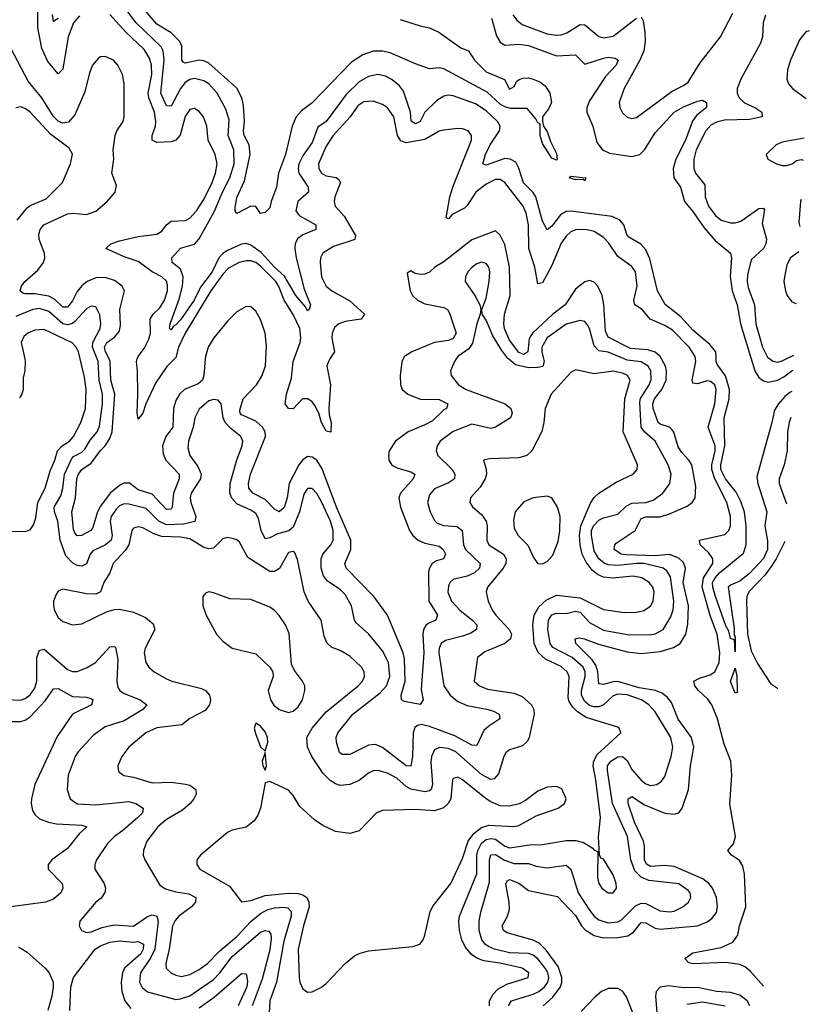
# Model space of a CAD drawing. Header units: inches. Extents: x 1694797 to 1849917, y 907313 to 1017959.
# Tile 687 of 834: x 1841866 to 1845225, y 947256 to 951443. Entities that reach past the tile are written whole.
import ezdxf

# ---------------------------------------------------------------- set-up
doc = ezdxf.new("R2010")
doc.units = ezdxf.units.IN
doc.header["$MEASUREMENT"] = 0
doc.layers.add('B8944', color=7, linetype='Continuous')
doc.layers.add('B8945', color=7, linetype='Continuous')

msp = doc.modelspace()

# ---------------------------------------------------------------- linework, layer by layer
at = {"layer": 'B8944', "color": 5}
for points, elevation in [([(1841830, 949268.2), (1841890, 949266.3), (1841910, 949274), (1841925.2, 949294.8), (1841935.3, 949324.7), (1841943.1, 949390), (1841974.9, 949450), (1841995.7, 949524.3), (1842016.1, 949570), (1842027.5, 949610), (1842047.4, 949630), (1842078, 949650), (1842094.5, 949670), (1842125.9, 949730), (1842146.4, 949790), (1842149.2, 949870), (1842142.3, 949922.3), (1842123.3, 950000)], 660), ([(1841887.2, 950000), (1841889.3, 949990), (1841887.3, 949950), (1841880.4, 949919.6), (1841881, 949870), (1841875.7, 949850), (1841865.4, 949834.6)], 660), ([(1843723, 950000), (1843715.8, 949990), (1843699.1, 949950), (1843701.3, 949930), (1843732.4, 949890), (1843765.2, 949870), (1843931.3, 949810), (1843955, 949790), (1843961.2, 949770), (1843953.6, 949750), (1843889.4, 949710.6), (1843870, 949703.8), (1843790, 949723.4), (1843710, 949691.5), (1843655, 949650), (1843641.7, 949630), (1843637.1, 949610), (1843644.8, 949590), (1843705.4, 949530), (1843717.6, 949510), (1843715.1, 949490), (1843690, 949473.3), (1843630, 949448.2), (1843610, 949422.7), (1843601, 949390), (1843611.5, 949350), (1843630, 949312.9), (1843641.6, 949301.6), (1843670, 949292.2), (1843727.4, 949287.4), (1843748, 949270), (1843754.5, 949210), (1843762.1, 949190), (1843824.9, 949130), (1843822.2, 949110), (1843800.6, 949090), (1843770, 949076.3), (1843710, 949062.7), (1843696.3, 949050), (1843690, 949033.6), (1843688, 949008), (1843703.4, 948970), (1843739.5, 948930), (1843792.9, 948890), (1843810.1, 948869.9), (1843808.7, 948850), (1843785.3, 948834.7), (1843750, 948820.9), (1843677.1, 948802.9), (1843658.8, 948790), (1843650.7, 948770), (1843649.3, 948750), (1843670.7, 948610), (1843697.9, 948570), (1843730, 948543.3), (1843770, 948526.7), (1843859.3, 948510), (1843881.9, 948501.9), (1843905.7, 948490), (1843908.9, 948470), (1843861.1, 948438.9), (1843840.5, 948419.5), (1843810, 948356.8), (1843790, 948357.4), (1843717.1, 948397.1), (1843610, 948437.7), (1843574.9, 948445.1), (1843558.6, 948441.4), (1843547, 948433), (1843539.6, 948410), (1843537.7, 948310), (1843530, 948268.6), (1843510, 948269.9), (1843410, 948348.2), (1843380, 948360), (1843350, 948358.4), (1843270, 948318.6), (1843237.8, 948317.8), (1843226.1, 948326.1), (1843214.3, 948370), (1843212.8, 948390), (1843219.5, 948410), (1843282.5, 948490), (1843399.2, 948580.8), (1843425.8, 948610), (1843440.5, 948650), (1843435.5, 948710), (1843410, 948759.1), (1843350.7, 948830), (1843297.7, 948877.7), (1843289.9, 948890), (1843277.5, 948950), (1843250, 948998.5), (1843230, 949019.5), (1843175.1, 949055.1), (1843157.9, 949077.9), (1843148.4, 949110), (1843147.9, 949150), (1843155.4, 949170), (1843189.3, 949210), (1843199.7, 949230), (1843199.9, 949270), (1843188.3, 949310), (1843150, 949392.2), (1843130, 949428.1), (1843110, 949449.8), (1843090, 949449.8), (1843075, 949425), (1843055.9, 949350), (1843030, 949285), (1843011, 949269), (1842963.1, 949256.9), (1842930, 949239), (1842910, 949235.9), (1842893.5, 949270), (1842882.1, 949322.1), (1842870, 949342.7), (1842850, 949357), (1842790, 949383.7), (1842768.1, 949408.1), (1842760.6, 949430), (1842761.3, 949470), (1842789.2, 949570.8), (1842812.1, 949630), (1842814.7, 949650), (1842807.2, 949670), (1842763.9, 949703.9), (1842739.4, 949730), (1842731.1, 949750), (1842723.5, 949810), (1842710, 949825.6), (1842690, 949827.2), (1842670, 949822.3), (1842630, 949787.3), (1842610.9, 949750), (1842603.8, 949710), (1842584.8, 949650), (1842581.9, 949621.9), (1842589.5, 949590), (1842623.3, 949543.3), (1842637.7, 949510), (1842634.7, 949490), (1842596.1, 949430), (1842591.5, 949410), (1842593.6, 949390), (1842615, 949330), (1842610.7, 949309.3), (1842562.3, 949297.7), (1842490, 949295.4), (1842457.8, 949310), (1842404.3, 949364.3), (1842330, 949383.3), (1842310, 949384.4), (1842290, 949375.3), (1842277.2, 949362.8), (1842255.8, 949330), (1842250.9, 949310), (1842259.5, 949250), (1842254.6, 949230), (1842230.8, 949210), (1842176.5, 949183.5), (1842165.8, 949170), (1842150, 949128.5), (1842130, 949118.9), (1842110, 949122.2), (1842090, 949132.6), (1842062.5, 949162.5), (1842038.3, 949230), (1842028.6, 949310), (1842013.5, 949350), (1842012.2, 949370), (1842041.5, 949418.5), (1842049.9, 949450), (1842056.6, 949510), (1842085.9, 949574.1), (1842095.2, 949584.8), (1842130, 949603.5), (1842143.4, 949616.6), (1842165.6, 949654.4), (1842194.9, 949690), (1842205, 949715), (1842218.8, 949810), (1842218.3, 949850), (1842204.8, 949910), (1842199.4, 949990), (1842195.4, 950000)], 640), ([(1842655.2, 950000), (1842649.7, 949930), (1842644, 949910), (1842625.1, 949894.9), (1842566.6, 949870), (1842545.2, 949850), (1842530, 949823.9), (1842520.1, 949790), (1842517.9, 949710), (1842487.8, 949670), (1842473.4, 949630), (1842476.8, 949596.8), (1842487.9, 949570), (1842544.3, 949510), (1842544.8, 949490), (1842520.1, 949430), (1842514.7, 949370), (1842510, 949360.8), (1842490, 949359.3), (1842430, 949424.6), (1842370, 949442.9), (1842332.5, 949472.5), (1842310, 949471.4), (1842290, 949461.6), (1842251.2, 949430), (1842210, 949374.2), (1842196.4, 949350), (1842176.7, 949283.3), (1842169.3, 949270.7), (1842129.1, 949249.1), (1842110, 949247.4), (1842101.1, 949261.1), (1842095.5, 949275.5), (1842088.1, 949350), (1842103.1, 949410), (1842109.6, 949490), (1842115.7, 949510), (1842130.2, 949529.8), (1842170, 949557.4), (1842209.6, 949610.4), (1842230, 949630.5), (1842250, 949661.6), (1842258.8, 949690), (1842271.2, 949850), (1842253.8, 949910), (1842251.4, 949990), (1842246.2, 950000)], 620), ([(1842524, 950000), (1842492.1, 949967.9), (1842443.3, 949896.7), (1842402.5, 949810), (1842390, 949769.7), (1842370, 949743.6), (1842365.1, 949770), (1842368.9, 949850), (1842367.5, 949950), (1842362.4, 949990), (1842366.2, 950000)], 580), ([(1843497.9, 950000), (1843492.1, 949987.9), (1843485.2, 949930), (1843485.4, 949890), (1843493.4, 949870), (1843517.8, 949850), (1843569, 949829), (1843650, 949827.8), (1843687.8, 949810), (1843682.3, 949790), (1843670, 949783.7), (1843622.3, 949737.7), (1843590, 949719.4), (1843519.2, 949690), (1843465.4, 949650), (1843438.4, 949610), (1843435.6, 949590), (1843436.9, 949570), (1843448.7, 949548.7), (1843475.1, 949535.2), (1843530, 949520.5), (1843546.9, 949510), (1843540.1, 949490), (1843485.7, 949430), (1843479.4, 949410), (1843485.9, 949370), (1843524.8, 949270), (1843538.4, 949250), (1843561.3, 949230), (1843590, 949216.6), (1843650, 949203.7), (1843667.7, 949190), (1843677, 949170), (1843669.4, 949150.6), (1843639, 949141), (1843621.2, 949130), (1843609.1, 949110.9), (1843605.7, 949094.3), (1843606.4, 948970), (1843643.5, 948910), (1843636.9, 948890), (1843604.2, 948875.8), (1843593.1, 948866.9), (1843583.6, 948850), (1843580.3, 948830), (1843585.9, 948750), (1843573.9, 948593.9), (1843582, 948550), (1843570, 948531.1), (1843503.3, 948543.3), (1843490.7, 948550.7), (1843488.6, 948570), (1843505.9, 948630), (1843503.2, 948723.2), (1843497, 948750), (1843430.7, 948910.7), (1843372.6, 948990), (1843254.2, 949110), (1843249.2, 949130), (1843274.1, 949190), (1843274.4, 949230), (1843213.4, 949370), (1843153.3, 949533.3), (1843130, 949569.3), (1843110, 949583), (1843090, 949585.6), (1843070, 949571.7), (1843052.9, 949550), (1843013, 949470), (1843003.3, 949410), (1842991.2, 949368.8), (1842970, 949350.6), (1842950, 949361.5), (1842910, 949403), (1842857.2, 949430), (1842841.2, 949450), (1842839, 949470), (1842847.7, 949510), (1842911.7, 949670), (1842909.9, 949690), (1842898.4, 949710), (1842870, 949735.2), (1842810, 949763.2), (1842803.8, 949770), (1842802.3, 949782.3), (1842816.3, 949830), (1842873.1, 949890), (1842897.7, 949930), (1842911.2, 949971.2), (1842912.8, 950000)], 620), ([(1843185.6, 950000), (1843179, 949990), (1843172.7, 949970), (1843188.1, 949890), (1843180.9, 949790), (1843182.3, 949762.3), (1843190.9, 949730), (1843190, 949689.5), (1843170, 949692.4), (1843150, 949729.8), (1843138.7, 949770), (1843122.1, 949802.1), (1843110, 949817.7), (1843091.2, 949831.2), (1843069.6, 949830.4), (1843030, 949788.7), (1843010, 949788.9), (1842995.9, 949810), (1843000.4, 949850), (1843022.2, 949917.8), (1843029.5, 949990), (1843033.3, 950000)], 580), ([(1843944.9, 947250), (1843958.8, 947270), (1844050, 947298.7), (1844073.9, 947310), (1844098.5, 947330), (1844112.5, 947350), (1844116.4, 947370), (1844113, 947390), (1844101.7, 947410), (1844070, 947449.9), (1844050, 947465.5), (1844030, 947471.6), (1843950, 947474.9), (1843885.6, 947490), (1843861, 947501), (1843846.9, 947510), (1843832.5, 947530), (1843820.1, 947570), (1843820.1, 947610), (1843827.7, 947647.7), (1843865.2, 947774.8), (1843864.5, 947870), (1843870, 947891.3), (1843890, 947892.9), (1843928.5, 947868.5), (1843970, 947854.2), (1844030, 947854.6), (1844063.3, 947843.3), (1844110, 947836.3), (1844190, 947847.3), (1844210.4, 947830.4), (1844242.1, 947730), (1844290, 947656.1), (1844310, 947630.6), (1844330, 947615.7), (1844370, 947601.8), (1844410, 947606.9), (1844425.4, 947614.6), (1844485.7, 947674.3), (1844510, 947685.5), (1844530, 947685), (1844590, 947653.1), (1844630, 947648.7), (1844650, 947652.4), (1844686.6, 947670), (1844711.3, 947690), (1844720.9, 947710), (1844717.9, 947730), (1844710, 947740.3), (1844670, 947768.6), (1844542.2, 947782.2), (1844510, 947795.9), (1844482.9, 947822.9), (1844466.4, 947870), (1844451.8, 947970), (1844387.4, 948110), (1844367, 948250), (1844366.6, 948270), (1844381.1, 948290), (1844410, 948308.8), (1844430, 948310.1), (1844450, 948292.1), (1844470, 948254.4), (1844510, 948208.3), (1844530, 948192.8), (1844550, 948186.1), (1844575.8, 948190), (1844595.9, 948204.1), (1844610, 948224.9), (1844637.2, 948310), (1844645.1, 948350), (1844635.8, 948390), (1844570, 948499.8), (1844542.4, 948530), (1844511, 948551), (1844450, 948571.2), (1844410, 948574), (1844390, 948567.7), (1844350, 948530), (1844330, 948521), (1844310, 948520.8), (1844290, 948527.2), (1844270, 948543), (1844255.3, 948570), (1844255.9, 948590), (1844271.5, 948650), (1844271.9, 948670), (1844263.7, 948690), (1844216.7, 948730), (1844133.5, 948773.5), (1844122.8, 948790), (1844112.5, 948850), (1844115.1, 948890), (1844130, 948912.1), (1844150, 948919.6), (1844190, 948917.3), (1844230, 948927.1), (1844250, 948922.9), (1844290, 948879.1), (1844350, 948846.3), (1844450.9, 948829.1), (1844546.9, 948826.9), (1844570, 948831.2), (1844603.2, 948850), (1844636.5, 948903.5), (1844646, 948934), (1844648.9, 948970), (1844633.9, 949073.9), (1844619.6, 949099.6), (1844603.5, 949110), (1844523, 949130), (1844490, 949130.7), (1844410, 949121.4), (1844370, 949124.5), (1844351.9, 949131.9), (1844330, 949150.8), (1844310, 949184.1), (1844299.1, 949250), (1844299, 949270), (1844306.4, 949290), (1844330, 949314.5), (1844350, 949325.2), (1844410, 949340.2), (1844446.5, 949373.5), (1844470, 949386.7), (1844530.2, 949389.8), (1844561, 949399), (1844601.6, 949430), (1844631.2, 949470), (1844637.5, 949510), (1844624.8, 949550), (1844569.4, 949650), (1844524.4, 949690), (1844509.9, 949710), (1844503.4, 949816.6), (1844507.5, 949832.5), (1844544.2, 949890), (1844552.7, 949912.7), (1844550.7, 949950), (1844539.5, 949970), (1844510, 949988.5), (1844450, 949994.8), (1844437.7, 950000)], 640), ([(1844093.2, 947250), (1844134.5, 947285.6), (1844166.5, 947330), (1844172.5, 947350), (1844172.3, 947370), (1844156.4, 947416.4), (1844105.9, 947485.9), (1844075.8, 947515.8), (1844050, 947528.8), (1843940, 947560), (1843924, 947570), (1843920.9, 947580.9), (1843918.7, 947590), (1843940.9, 947630), (1843950, 947658.8), (1843948.8, 947690), (1843933.6, 947766.4), (1843939.8, 947780.2), (1843950, 947786.6), (1843990, 947770.6), (1844030, 947739.8), (1844154, 947714), (1844230, 947634.2), (1844255.3, 947590), (1844272.2, 947572.2), (1844310, 947548.9), (1844350, 947539), (1844410, 947539.7), (1844453.3, 947546.7), (1844477.8, 947562.2), (1844510, 947603.6), (1844530, 947602.7), (1844570, 947579.9), (1844590, 947575.4), (1844750, 947590.1), (1844790, 947606.6), (1844810, 947620.1), (1844830, 947646.5), (1844835.1, 947670), (1844830.8, 947710), (1844813.6, 947750), (1844798.1, 947770), (1844772.5, 947790), (1844650, 947841.5), (1844610, 947845.7), (1844550, 947842.1), (1844532, 947852), (1844524.1, 947870), (1844524.4, 947930), (1844519.2, 947950), (1844481.1, 948030), (1844454.5, 948110), (1844455.1, 948130), (1844470, 948139), (1844524.5, 948104.5), (1844610, 948068.1), (1844650, 948063.9), (1844670, 948070.2), (1844683.7, 948090), (1844711, 948170), (1844719.9, 948270), (1844733.3, 948350), (1844723.8, 948390), (1844667.7, 948467.7), (1844639, 948539), (1844621.1, 948561.1), (1844598.4, 948578.4), (1844570.6, 948590.6), (1844501.1, 948601.1), (1844410, 948628.2), (1844390, 948627.8), (1844350, 948615.5), (1844330, 948619.2), (1844325.6, 948670), (1844317.3, 948697.3), (1844300.8, 948720.8), (1844231.7, 948790), (1844228.4, 948810), (1844246.2, 948813.8), (1844267.7, 948810), (1844327.7, 948787.7), (1844450, 948754.3), (1844510, 948748.2), (1844590, 948756.7), (1844646.9, 948773.1), (1844675, 948790), (1844699.2, 948830), (1844708, 948872), (1844710.9, 948950), (1844689, 949050), (1844698.2, 949110), (1844690, 949134.3), (1844670, 949152.5), (1844630, 949167.9), (1844570, 949163.6), (1844446.5, 949166.5), (1844424.4, 949170), (1844395, 949190), (1844398, 949210), (1844403.9, 949216.1), (1844484.1, 949270), (1844510, 949321.5), (1844530, 949328.9), (1844590, 949328.5), (1844630, 949341.7), (1844705.4, 949374.6), (1844728.6, 949391.4), (1844738.8, 949410), (1844742.5, 949457.5), (1844724.6, 949550), (1844713.2, 949570), (1844682.3, 949602.3), (1844666.6, 949626.6), (1844648.3, 949688.4), (1844640.4, 949700.4), (1844629.9, 949709.9), (1844590, 949722.6), (1844582, 949730), (1844561.3, 949790), (1844559.6, 949810), (1844566.8, 949830), (1844597.2, 949870), (1844616.2, 949910), (1844618.1, 949950), (1844612.8, 949970), (1844596.2, 950000)], 620), ([(1844094, 950000), (1844096.5, 949990), (1844091.6, 949968.4), (1844070, 949963.4), (1844030, 949963), (1843975.2, 949975.2), (1843945.9, 950000)], 640), ([(1845029.9, 947333.4), (1844974.8, 947394.8), (1844953.3, 947413.3), (1844930, 947424.8), (1844870, 947434.1), (1844730, 947427.7), (1844712.4, 947432.4), (1844695.8, 947450), (1844730, 947474.3), (1844850, 947497.3), (1844900.1, 947519.9), (1844921.4, 947550), (1844927.6, 947590), (1844955.4, 947670), (1844949.2, 947809.2), (1844942.9, 947842.9), (1844927.5, 947867.5), (1844893.5, 947890), (1844879.1, 947910), (1844902.2, 947937.8), (1844911.7, 947970), (1844887.3, 948107.3), (1844895.3, 948230), (1844890.6, 948290), (1844862.7, 948362.7), (1844835.1, 948470), (1844810, 948529.9), (1844793.2, 948553.2), (1844753.1, 948590), (1844738.4, 948610), (1844733.3, 948630), (1844757.2, 948642.8), (1844803.7, 948656.3), (1844822.6, 948670), (1844840.9, 948710), (1844844.5, 948750), (1844832.4, 948830), (1844804.6, 948904.6), (1844769.2, 949030), (1844774.5, 949070), (1844814.4, 949130), (1844814.9, 949150), (1844796.7, 949176.7), (1844760.2, 949210), (1844757.6, 949230), (1844865.8, 949254.2), (1844882.8, 949270), (1844889.9, 949290.1), (1844889.6, 949330), (1844874.5, 949390), (1844823.7, 949490), (1844810, 949530), (1844810.6, 949550), (1844825.1, 949610), (1844824.5, 949630), (1844794.8, 949710), (1844823.8, 949810), (1844829.5, 949870), (1844822.9, 949890), (1844804.7, 949904.7), (1844790, 949906.9), (1844750, 949894.7), (1844730, 949896.9), (1844726.8, 949910), (1844742.1, 949990), (1844740.5, 950000)], 580), ([(1845151.3, 949861.4), (1845142.5, 949857.5), (1845120.2, 949839.8), (1845093.8, 949810), (1845077.2, 949782.8), (1845066.3, 949730), (1845001.6, 949498.4), (1845005.7, 949470), (1845044.1, 949350), (1845036.2, 949290), (1845046.7, 949226.7), (1845047.1, 949190), (1845030, 949151), (1844970, 949087.2), (1844930, 949055.9), (1844890, 949038.8), (1844879.6, 949030), (1844905.9, 948854.1), (1844905.2, 948825.2), (1844910, 948818), (1844910, 948754), (1844906.3, 948806.3), (1844890, 948811.6), (1844882.8, 948842.8), (1844870, 948864.8), (1844826.1, 948990), (1844814.4, 949030), (1844813.2, 949050), (1844824, 949070), (1844843.4, 949090), (1844945.2, 949174.8), (1844957.1, 949210), (1844956.8, 949290), (1844949.1, 949349.1), (1844933.8, 949393.8), (1844914, 949434), (1844869.1, 949490), (1844849.3, 949530), (1844848.2, 949550), (1844866, 949630), (1844863.3, 949750), (1844883.9, 949830), (1844885.5, 949870), (1844868.7, 949928.7), (1844834.6, 949974.6), (1844829.3, 949990), (1844828.7, 950000)], 560), ([(1844977.6, 950000), (1844992.6, 949950), (1845010, 949921.6), (1845030, 949906.8), (1845050, 949901.6), (1845090, 949910.4), (1845116.4, 949923.6), (1845150, 949950.1), (1845155.7, 949952.9)], 560), ([(1845056.9, 950000), (1845070, 949990.1), (1845090, 949986.5), (1845110, 949991.5), (1845126.5, 950000)], 580), ([(1843865, 947250), (1843864.6, 947270), (1843880.4, 947299.6), (1843899.9, 947320.1), (1843939, 947341), (1844029.7, 947370), (1844031.2, 947390), (1844002.9, 947410), (1843910, 947431.5), (1843840.2, 947440.2), (1843810, 947451.8), (1843788.2, 947468.2), (1843760.8, 947500.8), (1843746.6, 947530), (1843736.7, 947570), (1843733.5, 947610), (1843737.5, 947630), (1843810.2, 947810), (1843810.7, 947890), (1843815.2, 947910), (1843830, 947940.9), (1843850, 947956.9), (1843870, 947961.5), (1843890, 947958.1), (1843930, 947928.3), (1843950, 947921.2), (1844034.2, 947934.2), (1844090, 947936.1), (1844190, 947952.1), (1844232.1, 947952.1), (1844264.3, 947944.3), (1844301.7, 947921.7), (1844310, 947910.7), (1844325.4, 947905.4), (1844324.7, 947795.3), (1844330.2, 947770), (1844342.4, 947750), (1844370, 947729.2), (1844390, 947730.3), (1844404.7, 947750), (1844403.8, 947770), (1844390, 947806), (1844350, 947872.7), (1844338, 947878), (1844331.9, 947891.9), (1844328.3, 947968.3), (1844337.3, 948050), (1844317.1, 948210), (1844304.9, 948270), (1844308.2, 948291.8), (1844322.1, 948317.9), (1844422.7, 948410), (1844416, 948430), (1844410, 948434.5), (1844275.8, 948475.8), (1844239.1, 948499.1), (1844218.7, 948518.7), (1844203.2, 948543.2), (1844198.8, 948558.8), (1844203.1, 948650), (1844194.4, 948670), (1844170, 948691.8), (1844103.3, 948723.3), (1844072.3, 948752.3), (1844055, 948790), (1844048.9, 948870), (1844054.3, 948910), (1844073.8, 948946.2), (1844105, 948975), (1844150, 948995.2), (1844250, 948984.6), (1844350, 948934.4), (1844437.4, 948922.6), (1844490, 948923.3), (1844520.7, 948930), (1844550, 948949.2), (1844561, 948970), (1844564.9, 949010), (1844559.6, 949030), (1844543.7, 949050), (1844512.8, 949070), (1844475.8, 949075.8), (1844388.3, 949068.4), (1844350, 949072.7), (1844323.8, 949083.8), (1844302, 949101.9), (1844275.4, 949135.4), (1844258.6, 949170), (1844250.2, 949210), (1844247.1, 949250), (1844253.4, 949290), (1844293.7, 949386.3), (1844309.5, 949410.5), (1844330, 949429.4), (1844403.2, 949476.8), (1844476.2, 949510), (1844493, 949530), (1844494, 949550), (1844433, 949690), (1844440.1, 949830), (1844462.4, 949910), (1844452.2, 949930), (1844430, 949940.1), (1844390, 949948.5), (1844310, 949936.6), (1844230, 949954.3), (1844210, 949943), (1844126.7, 949850), (1844100.9, 949790), (1844096.1, 949730), (1844087.7, 949692.3), (1844044.4, 949610), (1844023.7, 949590), (1843990, 949579.1), (1843865.1, 949574.9), (1843838.8, 949570), (1843851, 949531), (1843851.6, 949510), (1843846.3, 949490), (1843825, 949455), (1843784.2, 949410), (1843780.8, 949390), (1843791.7, 949371.7), (1843830, 949338.4), (1843850.1, 949310), (1843855.2, 949290), (1843852.9, 949230), (1843862.3, 949210), (1843924.2, 949170), (1843935.7, 949150), (1843933.5, 949130), (1843922.9, 949110), (1843855.4, 949030), (1843850.2, 949010), (1843858.5, 948970), (1843877, 948930), (1843890.9, 948910), (1843948.4, 948850), (1843957.5, 948830), (1843954.4, 948810), (1843929.6, 948790.4), (1843845.4, 948754.6), (1843813.6, 948730), (1843799.5, 948630), (1843822.6, 948610), (1843856.4, 948596.4), (1843970, 948578.8), (1844004.1, 948564.1), (1844042.8, 948530), (1844052.7, 948510), (1844054.6, 948490), (1844033.8, 948390), (1844025.8, 948374.2), (1844004.9, 948355.1), (1843950, 948338.4), (1843934.6, 948325.4), (1843925.3, 948310), (1843903.5, 948236.5), (1843885, 948215), (1843870, 948212.1), (1843830, 948233.7), (1843721.9, 948330), (1843690, 948343.6), (1843652.5, 948347.6), (1843630, 948338.2), (1843617.2, 948310), (1843615.1, 948284.9), (1843621.9, 948190), (1843616.4, 948170), (1843610, 948163.6), (1843590, 948159.5), (1843530, 948170.3), (1843510, 948181.7), (1843470, 948216.8), (1843430, 948238.2), (1843390, 948250.3), (1843370, 948248.5), (1843350, 948238.5), (1843310, 948207.5), (1843270, 948189.9), (1843230, 948187), (1843210, 948192.8), (1843187.1, 948207.1), (1843156.8, 948236.8), (1843108.7, 948310), (1843090.4, 948350), (1843087.9, 948390), (1843110.4, 948430), (1843170, 948499.1), (1843306.5, 948610), (1843323.7, 948630), (1843333.2, 948650), (1843331.6, 948670), (1843319.8, 948690), (1843270, 948736.5), (1843230, 948760.7), (1843193.8, 948773.8), (1843172.9, 948792.9), (1843161.7, 948821.7), (1843148.2, 948890), (1843093.6, 948970), (1843075.7, 949010), (1843047.8, 949147.8), (1843035.9, 949175.9), (1843030, 949181), (1843010, 949176.8), (1842971.4, 949108.6), (1842950, 949096), (1842930, 949097), (1842836.4, 949156.4), (1842800.5, 949220.5), (1842790, 949231), (1842775.9, 949235.9), (1842750, 949241), (1842730, 949235.4), (1842690, 949196), (1842670, 949193.2), (1842650, 949198.7), (1842590, 949235.6), (1842550, 949243), (1842470, 949244.7), (1842436.4, 949256.4), (1842390, 949282.5), (1842370, 949286.6), (1842350, 949280.9), (1842342.5, 949270), (1842330.1, 949209.9), (1842314.8, 949185.2), (1842264, 949130), (1842249.5, 949090.5), (1842224, 949050), (1842210.3, 949009.7), (1842190, 949000.5), (1842150, 949001.7), (1842050, 949021), (1842030, 949012.6), (1842020.9, 948999.1), (1842010.3, 948970), (1842010.3, 948950), (1842013.4, 948930), (1842030, 948900.5), (1842050, 948883.1), (1842090, 948868.9), (1842130, 948873.4), (1842235.7, 948924.3), (1842270, 948934.9), (1842290, 948936.2), (1842350, 948923.6), (1842401, 948901), (1842434.3, 948874.3), (1842441.4, 948850), (1842399.4, 948770), (1842395.2, 948750), (1842402.6, 948710), (1842415.8, 948690), (1842438.3, 948670), (1842490, 948640.2), (1842513, 948630), (1842638.9, 948598.9), (1842656.5, 948590), (1842673, 948570), (1842677.1, 948550), (1842674, 948530), (1842654.4, 948505.6), (1842590, 948470.9), (1842555.3, 948444.7), (1842450, 948431.6), (1842402.3, 948410), (1842330.3, 948350), (1842300.9, 948310), (1842283.6, 948270), (1842286.1, 948246.1), (1842308.4, 948228.4), (1842350, 948222.3), (1842430, 948197.4), (1842510, 948200.9), (1842571.8, 948191.8), (1842590, 948187.5), (1842614.7, 948170), (1842616.2, 948150), (1842607.3, 948130), (1842590.7, 948109.3), (1842559.1, 948080.9), (1842490, 948041.5), (1842453.4, 948010), (1842406.4, 947950), (1842392.8, 947910), (1842391.7, 947890), (1842398, 947870), (1842462.4, 947762.4), (1842486.3, 947746.3), (1842530, 947734.4), (1842586.2, 947726.2), (1842614.8, 947710), (1842613.9, 947690), (1842597.3, 947670), (1842543.6, 947630), (1842527.6, 947612.4), (1842516.2, 947590), (1842501.9, 947490), (1842488.1, 947430), (1842489.6, 947409.6), (1842509.1, 947390), (1842530, 947379.8), (1842554.7, 947374.7), (1842590, 947382), (1842630, 947404), (1842664.3, 947430), (1842717.1, 947482.9), (1842790, 947544.1), (1842850, 947608.3), (1842890, 947641.5), (1842921.2, 947658.8), (1842950, 947666.8), (1842989.3, 947669.3), (1843006.1, 947666.1), (1843021.5, 947650), (1843020.9, 947630), (1842990, 947523.9), (1842958.7, 947350), (1842930.6, 947270), (1842925.4, 947190)], 660), ([(1845146.1, 949751.3), (1845138.8, 949730), (1845132.7, 949690), (1845130.4, 949609.6), (1845117.9, 949550), (1845096.8, 949490), (1845096.8, 949470), (1845128.4, 949383.8)], 580), ([(1845120.7, 949224.1), (1845084.7, 949150), (1845063.1, 949116.9), (1845037.2, 949082.8), (1844968.2, 949010), (1844959.9, 948990), (1844958, 948970), (1844962.2, 948830), (1844978.3, 948758.3), (1845004.7, 948704.7), (1845059.4, 948619.4), (1845090, 948599.9), (1845090.8, 948599.9)], 580), ([(1841810, 948552.5), (1841870, 948549.1), (1841890, 948556.3), (1841910, 948571.4), (1841930, 948599.7), (1841939.6, 948630), (1841939, 948730), (1841950, 948761.8), (1841970, 948765.9), (1842070, 948679.5), (1842090, 948670.8), (1842110, 948670.9), (1842150, 948686.5), (1842188.9, 948710), (1842250, 948776.5), (1842270, 948778), (1842273.5, 948773.5), (1842283.3, 948723.3), (1842279.1, 948630), (1842283.6, 948603.6), (1842292, 948590), (1842310, 948577.6), (1842378.4, 948550), (1842407.2, 948530), (1842390.3, 948510), (1842310, 948460.6), (1842230, 948436.4), (1842179.5, 948400.5), (1842114.5, 948330), (1842101.6, 948310), (1842072.6, 948230), (1842067.6, 948170), (1842081.3, 948130), (1842110, 948108.1), (1842190, 948104.2), (1842330, 948117.6), (1842359.6, 948110), (1842391.3, 948090), (1842388.7, 948070), (1842369, 948050), (1842305.2, 947994.8), (1842268.7, 947970), (1842239.7, 947940.3), (1842193.2, 947870), (1842185.8, 947850), (1842185.6, 947830), (1842224.8, 947770), (1842230.8, 947750), (1842228, 947732), (1842212.5, 947707.5), (1842190, 947689.7), (1842122, 947610), (1842119.5, 947590), (1842128.5, 947570), (1842150, 947561.3), (1842170, 947564.2), (1842217.1, 947582.9), (1842266.2, 947593.8), (1842350, 947587.8), (1842410, 947629.7), (1842430, 947636.4), (1842450, 947630.1), (1842455.1, 947610), (1842440.8, 947490), (1842424.6, 947455.4), (1842379.4, 947390), (1842375.7, 947350), (1842387, 947327), (1842410, 947309), (1842530, 947276.8), (1842550, 947278.6), (1842590, 947291.6), (1842690, 947361.9), (1842718.1, 947390), (1842770, 947459.5), (1842890, 947562.2), (1842910, 947569.4), (1842926.2, 947566.2), (1842934.2, 947554.2), (1842935.9, 947535.9), (1842930, 947487.3), (1842896.9, 947363.1), (1842855, 947250)], 640), ([(1841830, 948458.3), (1841870, 948458.5), (1841890, 948464.5), (1841910, 948478.5), (1841974.1, 948545.9), (1842010, 948598), (1842030, 948598.1), (1842090, 948564.5), (1842150, 948561.3), (1842170, 948556.5), (1842176.5, 948550), (1842171.8, 948530), (1842090, 948489), (1842026, 948394), (1841930.6, 948190), (1841915.8, 948130), (1841914.5, 948110), (1841920.5, 948080.5), (1841930, 948062.8), (1841950, 948045), (1841988.7, 948030), (1842022.8, 948022.8), (1842130, 948017), (1842151.7, 948010), (1842119.5, 947980.5), (1842070, 947918.2), (1842003.2, 947870), (1841987.2, 947850), (1841987.2, 947830), (1842046.4, 947770), (1842050.2, 947750), (1842041.1, 947730), (1842010, 947703.6), (1841976.4, 947690), (1841827.7, 947670)], 620), ([(1842079.6, 947230), (1842082.9, 947330), (1842095.6, 947370), (1842187.5, 947490), (1842210, 947504.4), (1842250, 947519.6), (1842290, 947526), (1842350, 947520.1), (1842370, 947522.7), (1842392.1, 947512.1), (1842391.9, 947490), (1842381.6, 947470), (1842311.6, 947410), (1842303.4, 947390), (1842297.4, 947350), (1842300.1, 947310), (1842314, 947270), (1842338.3, 947238.3)], 620), ([(1841860.4, 947500.4), (1841897.5, 947477.5), (1841974.9, 947410), (1841991.6, 947390), (1842007.9, 947350), (1842009.1, 947330), (1842002.8, 947290), (1841985.4, 947230)], 620), ([(1842630, 947240.9), (1842693.9, 947286.1), (1842810, 947387.3), (1842830, 947386), (1842834.8, 947354.8), (1842831.9, 947330), (1842795.7, 947250)], 620), ([(1844493.3, 947173.3), (1844447.1, 947287.1), (1844430, 947312.1), (1844410, 947322.5), (1844370, 947323.2), (1844341.5, 947310), (1844313.2, 947286.8), (1844255, 947225)], 620), ([(1844971.7, 947250), (1844960.1, 947270), (1844930, 947295.3), (1844890, 947306.3), (1844830, 947310.9), (1844750, 947327.1), (1844690, 947325.9), (1844626.2, 947333.8), (1844590.9, 947329.1), (1844574, 947310), (1844570.1, 947290), (1844582.7, 947150)], 620), ([(1844867.7, 947247.7), (1844770, 947264.5), (1844704.3, 947255.7)], 640)]:
    msp.add_lwpolyline(points, dxfattribs=dict(at, elevation=elevation))
for points, elevation in [([(1844110, 949416.9), (1844050, 949409.8), (1844010, 949392.8), (1843973.6, 949350), (1843966, 949314), (1843970, 949280.7), (1843987.1, 949250), (1844028.2, 949208.2), (1844053.7, 949153.7), (1844070, 949130.5), (1844090, 949128.7), (1844110, 949138.7), (1844133.6, 949166.4), (1844156.1, 949223.9), (1844163.7, 949270), (1844164.5, 949330), (1844154.5, 949370), (1844130, 949409.6)], 680), ([(1842670, 949009.4), (1842655.9, 949004.1), (1842644.9, 948990), (1842644.9, 948950), (1842658.9, 948910), (1842702.7, 948830), (1842730, 948800.6), (1842770, 948771), (1842870, 948745.7), (1842930.6, 948690), (1842943, 948670), (1842944.4, 948650), (1842923.6, 948590), (1842933.4, 948550), (1842947.6, 948527.6), (1842970, 948509.4), (1843010, 948496.5), (1843030, 948502), (1843050, 948520.9), (1843068.7, 948550), (1843079.7, 948590), (1843078.5, 948610), (1843069.7, 948630), (1843035.2, 948675.2), (1843022.7, 948702.7), (1843012.3, 948832.3), (1842997.4, 948870), (1842970, 948909.7), (1842950.5, 948930.5), (1842930, 948944.2), (1842850, 948977.1), (1842760.5, 948980.5), (1842690, 949005.1)], 680), ([(1844910, 948579), (1844889.2, 948629.2), (1844910, 948684.7), (1844916.9, 948650), (1844918.8, 948590), (1844918, 948582)], 560), ([(1842870, 948451.3), (1842862.8, 948430), (1842870, 948402.8), (1842890, 948351.3), (1842910, 948332), (1842922, 948370), (1842919.7, 948390), (1842910, 948414.3), (1842890, 948438.9)], 680), ([(1842910, 948326), (1842898, 948290), (1842901, 948270), (1842910, 948252), (1842916, 948270)], 680), ([(1843730, 948221.4), (1843720.4, 948219.6), (1843710, 948215.6), (1843707.8, 948210), (1843700.4, 948130), (1843688.9, 948110), (1843668.3, 948091.7), (1843630, 948078.9), (1843550, 948084.7), (1843410, 948080.5), (1843384, 948070), (1843310, 947993.6), (1843270, 947982), (1843210, 947991), (1843155.8, 948015.8), (1843120.3, 948040.3), (1843057.3, 948097.3), (1843030, 948143.6), (1843010, 948166.3), (1842930, 948204), (1842910, 948198), (1842890.4, 948090), (1842879.5, 948060.5), (1842864.1, 948035.9), (1842830, 948009.7), (1842770, 947996.3), (1842750, 947986.3), (1842634.6, 947890), (1842619.6, 947870), (1842619.1, 947850), (1842632.9, 947830), (1842758.5, 947758.5), (1842810, 947692.2), (1842850, 947697.1), (1842910, 947718.7), (1843010, 947728.1), (1843050, 947727.6), (1843070, 947722), (1843086.9, 947710), (1843095.7, 947690), (1843097, 947670), (1843072.7, 947590), (1843051.2, 947490), (1843054.6, 947370), (1843057.1, 947350), (1843070, 947322), (1843090, 947308), (1843110, 947309.4), (1843150, 947328.7), (1843170, 947344.3), (1843250, 947429.1), (1843290, 947461.7), (1843310, 947471.8), (1843350, 947482.6), (1843538.3, 947501.7), (1843567.8, 947512.2), (1843582, 947530), (1843589.6, 947550), (1843612.1, 947650), (1843625.4, 947674.6), (1843700.2, 947770), (1843750, 947876.5), (1843774.1, 947950), (1843797.6, 947982.4), (1843830, 948007.3), (1843861.8, 948018.2), (1843968.7, 948011.3), (1843990, 948016.1), (1844063.3, 948056.7), (1844157, 948090), (1844184.2, 948110), (1844190.8, 948129.2), (1844171.8, 948171.8), (1844150, 948181.6), (1844110, 948178.9), (1844070, 948162.6), (1844017.2, 948122.8), (1843991.1, 948108.9), (1843950, 948099.1), (1843910, 948100.2), (1843870, 948116.2), (1843850, 948129.4), (1843750, 948210.6)], 680)]:
    msp.add_lwpolyline(points, close=True, dxfattribs=dict(at, elevation=elevation))
at = {"layer": 'B8945', "color": 5}
for points, elevation in [([(1844828.7, 950000), (1844827, 950030), (1844801.4, 950061.4), (1844730, 950123.2), (1844679.1, 950179.1), (1844611.6, 950231.6), (1844579.6, 950290), (1844546.6, 950426.6), (1844530, 950463.5), (1844508.9, 950488.9), (1844457.4, 950517.4), (1844449.2, 950529.2), (1844436.1, 950570), (1844419.1, 950590), (1844386.1, 950606.1), (1844210, 950628.7), (1844190, 950627.5), (1844166.9, 950613.1), (1844130, 950565.3), (1844110, 950548.6), (1844090, 950586), (1844061.1, 950690), (1844049.2, 950709.1), (1844009, 950749), (1843990, 950811.1), (1843976.7, 950836.7), (1843952.6, 950850), (1843930, 950852.7), (1843850, 950824.5), (1843836.3, 950830), (1843847.9, 950870), (1843867.7, 950910), (1843907.5, 950970), (1843910.6, 950990), (1843898, 951010), (1843850, 951055.9), (1843804.9, 951084.9), (1843710, 951119.2), (1843690, 951121.9), (1843670, 951117.2), (1843641, 951099), (1843590.1, 951049.9), (1843570, 951009.3), (1843550, 951000.2), (1843531.5, 951011.5), (1843528.4, 951050), (1843499.3, 951139.3), (1843482.1, 951162.1), (1843450, 951187.6), (1843422.7, 951202.7), (1843390, 951209.9), (1843350, 951201.7), (1843310, 951179), (1843255.5, 951124.5), (1843170.1, 951010), (1843133.9, 950986.1), (1843110, 950920.2), (1843072.6, 950867.4), (1843053.9, 950830), (1843050.5, 950810), (1843054.1, 950790), (1843093.8, 950730), (1843095.2, 950710), (1843048.7, 950670), (1843040.5, 950630), (1843055, 950610), (1843125.4, 950570), (1843125.5, 950550), (1843070, 950527.9), (1843048.4, 950511.6), (1843038.5, 950490), (1843036.3, 950470), (1843041.8, 950430), (1843076.6, 950296.6), (1843103.1, 950230), (1843098, 950210), (1843090, 950205.4), (1843082.2, 950222.2), (1843040.9, 950270), (1842992.3, 950352.3), (1842949.6, 950390), (1842892.7, 950452.7), (1842850, 950484.1), (1842830, 950490.8), (1842810, 950488.7), (1842750, 950461.4), (1842730, 950448.7), (1842712.7, 950430), (1842684.3, 950370), (1842634.6, 950305.4), (1842608.9, 950250), (1842550, 950166.2), (1842530, 950144.6), (1842519.9, 950140.1), (1842510, 950123.5), (1842503.5, 950130), (1842505.6, 950150), (1842545.1, 950254.9), (1842558.3, 950310), (1842561.8, 950350), (1842550, 950382.3), (1842515, 950410), (1842513.2, 950430), (1842550, 950470.8), (1842610, 950488.5), (1842628.8, 950511.2), (1842693.7, 950626.3), (1842728.8, 950710), (1842759.8, 950770), (1842777.8, 950830), (1842777.1, 950890), (1842753.1, 950950), (1842757.3, 951017.3), (1842742.6, 951062.6), (1842706.7, 951130), (1842670.5, 951170), (1842650, 951183.2), (1842610, 951192.6), (1842590, 951188), (1842570, 951175.4), (1842549.6, 951150.4), (1842510, 951075.3), (1842490, 951077.1), (1842466.9, 951130), (1842481, 951270), (1842476.2, 951310), (1842467.6, 951327.6), (1842361.5, 951430), (1842270, 951552.2)], 560), ([(1842120, 951459.9), (1842094.9, 951430), (1842071.9, 951370), (1842050, 951232.6), (1842030, 951213.2), (1841985.6, 951265.6), (1841960.7, 951320.7), (1841943.5, 951410), (1841942.7, 951490)], 580), ([(1843484.2, 951444.2), (1843570, 951416.3), (1843610, 951408), (1843648.9, 951390), (1843743.2, 951323.2), (1843774.9, 951310), (1843801.3, 951270), (1843850, 951220.9), (1843928.1, 951188.1), (1843950, 951148), (1843970, 951159.1), (1843980, 951180), (1843990.8, 951189.2), (1844006.2, 951193.8), (1844030, 951195.2), (1844050, 951189.4), (1844078.2, 951178.2), (1844101.5, 951161.5), (1844121.3, 951130), (1844127.8, 951090), (1844116, 951064), (1844090.2, 951030), (1844090.2, 951010), (1844094.6, 950990), (1844110, 950967.7), (1844124.2, 950924.2), (1844150, 950873.4), (1844151.8, 950848.2), (1844150, 950845.2), (1844130, 950854.5), (1844090, 950917), (1844080.4, 950950), (1844079.6, 950999.6), (1844070, 951003.7), (1844061.1, 951021.1), (1844025.1, 951065.1), (1843954.7, 951065.3), (1843930, 951071.8), (1843910, 951084.3), (1843854, 951134), (1843670, 951234), (1843650, 951237.6), (1843610, 951234), (1843550, 951254.8), (1843442, 951302), (1843410, 951308.9), (1843370, 951308.4), (1843326, 951294), (1843278.2, 951261.8), (1843110.1, 951089.9), (1843064.9, 951055.1), (1843042.5, 951030), (1843025.2, 950990), (1842997.4, 950870), (1842966.9, 950790), (1842958.7, 950730), (1842935.2, 950670), (1842930, 950642.7), (1842910, 950622.7), (1842890, 950619), (1842870, 950649), (1842850, 950649.4), (1842790, 950619), (1842782.7, 950630), (1842782.3, 950642.3), (1842790, 950686.8), (1842822.1, 950757.9), (1842846.1, 950870), (1842841.7, 950910), (1842821.3, 950950), (1842817.9, 950970), (1842822.9, 951010), (1842817.7, 951077.7), (1842810.3, 951110), (1842790, 951151.5), (1842670, 951258.3), (1842650, 951268), (1842630, 951270.3), (1842570, 951258.5), (1842562, 951262), (1842556.2, 951270), (1842555.3, 951330), (1842547.8, 951350), (1842510, 951387.5), (1842450, 951423.4), (1842375.2, 951510)], 540), ([(1842030, 951447.5), (1842010, 951435.8), (1842005.2, 951465.2)], 560), ([(1842366.2, 950000), (1842369.9, 950010), (1842395.4, 950044.6), (1842415.9, 950084.1), (1842422.8, 950110), (1842421.3, 950170), (1842433.9, 950190), (1842462.2, 950217.8), (1842481.9, 950250), (1842494.6, 950290), (1842494.8, 950314.8), (1842490.7, 950330.7), (1842470.5, 950350), (1842430, 950370.5), (1842370, 950413.9), (1842310, 950434.1), (1842232.4, 950470), (1842253.3, 950490), (1842290, 950502.6), (1842370, 950521.4), (1842450, 950530.8), (1842470, 950543.8), (1842490, 950571), (1842510, 950585.5), (1842570.7, 950589.3), (1842590, 950598.5), (1842618.4, 950630), (1842650, 950677.8), (1842684.2, 950750), (1842698.7, 950790), (1842705.5, 950830), (1842698.2, 950870), (1842668.2, 950930), (1842662.7, 950990), (1842647.9, 951030), (1842630, 951053.1), (1842610, 951065.3), (1842590, 951060.3), (1842570, 951030.9), (1842548.2, 950951.8), (1842530, 950930.4), (1842510, 950923.8), (1842450, 950921.3), (1842429.9, 950929.9), (1842429.9, 950950), (1842443.6, 950990), (1842445.7, 951010), (1842440.2, 951050), (1842415.9, 951110), (1842412.8, 951130), (1842428.1, 951210), (1842426.2, 951250), (1842418.9, 951278.9), (1842395.8, 951315.8), (1842317, 951390), (1842250, 951464.6)], 580), ([(1843873.2, 951450), (1843894.2, 951374.2), (1843910, 951347.6), (1843930, 951335), (1843990, 951338.2), (1844030, 951332.7), (1844150, 951289.6), (1844230, 951293.2), (1844270, 951253.8), (1844350, 951279.9), (1844370, 951282.9), (1844399.3, 951279.3), (1844412.6, 951270), (1844403.9, 951250), (1844358.6, 951201.4), (1844290, 951098.3), (1844278.5, 951070), (1844278.8, 951050), (1844304, 950990), (1844321.1, 950921.1), (1844345, 950890), (1844375.5, 950875.5), (1844470, 950860.8), (1844503.7, 950870), (1844524.3, 950890), (1844570, 950961), (1844650, 951049.6), (1844690, 951072.7), (1844750, 951097), (1844770, 951100.9), (1844788.2, 951090), (1844787.4, 951070), (1844745.1, 951034.9), (1844728.8, 951011.2), (1844698.2, 950930), (1844657.9, 950850), (1844646.4, 950810), (1844648.7, 950770), (1844676.4, 950730), (1844694.5, 950670), (1844730, 950627.4), (1844777.3, 950557.3), (1844824.1, 950504.1), (1844890.1, 950450), (1844894, 950430), (1844888.1, 950351.9), (1844897, 950290), (1844917.5, 950230), (1844932.7, 950150), (1844977.6, 950000)], 560), ([(1843963.4, 951463.4), (1843980.4, 951440.4), (1844003, 951423), (1844110, 951382.6), (1844150, 951376.8), (1844170, 951378.5), (1844193.3, 951386.7), (1844250, 951422.7), (1844270, 951421.5), (1844330, 951371.3), (1844350, 951366.1), (1844390, 951373), (1844490, 951449.5)], 580), ([(1844510, 951455.6), (1844518.3, 951438.3), (1844525.3, 951390), (1844526.9, 951350), (1844521.7, 951310), (1844504, 951270), (1844437.1, 951150), (1844415.8, 951090), (1844418.5, 951070), (1844430, 951046.7), (1844450, 951028.9), (1844470, 951023.1), (1844490, 951026.5), (1844641, 951139), (1844690, 951162.6), (1844710, 951177.4), (1844761.2, 951258.8), (1844847, 951370), (1844900.3, 951470)], 580), ([(1845038.5, 951461.5), (1845029, 951430), (1845025.2, 951370), (1845017.4, 951342.6), (1844933.4, 951190), (1844917.9, 951150), (1844918.1, 951130), (1844926.8, 951110), (1844949.3, 951089.3), (1844992.7, 951070), (1845023, 951050), (1845024.4, 951030), (1844970, 951017.8), (1844864.5, 951015.5), (1844830, 951007.3), (1844806.1, 950993.9), (1844784.2, 950970), (1844743.1, 950890), (1844733.8, 950850), (1844734, 950810), (1844741.4, 950790), (1844779.9, 950739.9), (1844781.9, 950690), (1844796.2, 950650), (1844825.4, 950610), (1844850, 950590.8), (1844890, 950578.5), (1844910, 950579.1), (1844933.6, 950586.4), (1845010, 950639.6), (1845030, 950641.6), (1845034.3, 950634.3), (1845024.2, 950575.8), (1845042.3, 950510), (1845040.6, 950490), (1845029.5, 950470), (1844977.8, 950422.2), (1844961.8, 950358.2), (1844960.5, 950330), (1844964.6, 950304.6), (1844991.7, 950230), (1844998.1, 950150), (1845026.1, 950050), (1845047.3, 950007.3), (1845056.9, 950000)], 580), ([(1845225, 951395.8), (1845210, 951391.1), (1845183.1, 951356.9), (1845144.6, 951270), (1845131.6, 951230), (1845129.6, 951190), (1845137.2, 951170), (1845153.8, 951150), (1845211.2, 951107.9)], 620), ([(1842246.2, 950000), (1842230.5, 950030), (1842226.4, 950050), (1842236.5, 950070), (1842270, 950093.3), (1842290, 950118.5), (1842294.2, 950145.8), (1842292.2, 950210), (1842311.7, 950290), (1842302, 950310), (1842270, 950333.3), (1842230, 950346.2), (1842190, 950344.6), (1842153.7, 950330), (1842130, 950311.1), (1842110, 950286.7), (1842090, 950246.7), (1842070, 950220.3), (1842050, 950220.7), (1842014, 950254), (1841990, 950266.9), (1841930, 950277.6), (1841890, 950276.7), (1841879.5, 950279.5), (1841868.3, 950290), (1841874.1, 950310), (1841887.6, 950330), (1841942.6, 950377.4), (1841966.7, 950410), (1841972.8, 950430), (1841971.8, 950450), (1841948.2, 950508.2), (1841947, 950530), (1841952.6, 950550), (1841969.3, 950570), (1842070, 950616.9), (1842090, 950619.9), (1842150, 950615.1), (1842190, 950628.9), (1842237.8, 950670), (1842272.8, 950710), (1842277.4, 950737.4), (1842257.8, 950790), (1842267.1, 950850), (1842263.1, 950890), (1842271.8, 950950), (1842279.3, 950970), (1842305.5, 951010), (1842309.9, 951030), (1842310.3, 951170), (1842302.9, 951210), (1842283.4, 951250), (1842264.6, 951270), (1842230, 951286.7), (1842210, 951284.9), (1842201.1, 951278.9), (1842175.7, 951250), (1842162.7, 951217.3), (1842143.3, 951136.7), (1842101.2, 951038.8), (1842073.1, 951006.9), (1842050, 951002.3), (1842030, 951011.4), (1842010, 951030.8), (1841960.1, 951110), (1841901.8, 951181.8), (1841830, 951319.5)], 620), ([(1841855.1, 950590), (1841897.2, 950642.8), (1841910, 950652.5), (1841978.4, 950681.6), (1842048.6, 950750), (1842082.8, 950830), (1842090.8, 950870.8), (1842077, 950897), (1841996.5, 950956.5), (1841910, 951049.8), (1841890, 951065.5), (1841870, 951072.7), (1841850, 951067.4)], 640), ([(1844740.5, 950000), (1844738.8, 950010), (1844713.8, 950050), (1844642.5, 950122.5), (1844610, 950143.1), (1844548.7, 950168.7), (1844514.7, 950210), (1844482.9, 950230), (1844478.4, 950250), (1844492.9, 950310), (1844485, 950370), (1844470, 950394), (1844410, 950436.5), (1844372.7, 950492.7), (1844350, 950516.9), (1844310, 950541.8), (1844274, 950550), (1844230.1, 950549.9), (1844210, 950540.7), (1844190, 950522.6), (1844170, 950492.6), (1844130, 950397.3), (1844090, 950323.5), (1844070, 950319.7), (1844058.1, 950390), (1844031.2, 950470), (1844030, 950569.9), (1844020.6, 950620.6), (1844007.2, 950650), (1843930, 950751.1), (1843910, 950762.9), (1843890, 950763.5), (1843850, 950744), (1843807, 950710), (1843770, 950652.2), (1843758.5, 950641.5), (1843705.2, 950614.8), (1843690, 950595.4), (1843680.7, 950600.7), (1843695.9, 950690), (1843710, 950734.7), (1843787.6, 950930), (1843788.7, 950950), (1843774.3, 950970), (1843750, 950978.5), (1843730, 950979.5), (1843670, 950972.9), (1843650, 950968.4), (1843590, 950932.7), (1843510, 950919.6), (1843501.8, 950921.8), (1843487.6, 950927.6), (1843473.3, 950950), (1843457.9, 951030), (1843430, 951068.1), (1843410, 951081.8), (1843370, 951096), (1843330, 951094), (1843303.9, 951076.1), (1843272.1, 951030), (1843200.1, 950950), (1843170, 950905.2), (1843137.7, 950830), (1843139.1, 950810), (1843150, 950789.5), (1843170, 950778.9), (1843211.9, 950771.9), (1843223.9, 950763.9), (1843230.1, 950750), (1843207, 950690), (1843203.5, 950670), (1843207.9, 950650), (1843246.7, 950606.7), (1843295.2, 950524.8), (1843291.6, 950508.4), (1843201.3, 950478.7), (1843155.8, 950450), (1843146.3, 950430), (1843144.1, 950410), (1843149.6, 950350), (1843170.1, 950310), (1843194.3, 950290), (1843270, 950248), (1843333.4, 950190), (1843318.7, 950170), (1843250, 950159.5), (1843224.2, 950150), (1843205.7, 950134.3), (1843195.1, 950110), (1843193.3, 950090), (1843205.1, 950030), (1843185.6, 950000)], 580), ([(1845203.1, 950939.2), (1845110, 950922), (1845084, 950910), (1845042, 950870), (1845048.4, 950850), (1845085.7, 950830), (1845110, 950823.4), (1845130, 950822.5), (1845151.5, 950830), (1845170, 950843.5), (1845190, 950848.9), (1845198.6, 950845.9)], 620), ([(1845190.6, 950677.7), (1845187.1, 950670), (1845181, 950581), (1845185, 950562.8)], 620), ([(1844596.2, 950000), (1844590.7, 950010), (1844569, 950029), (1844538.3, 950038.3), (1844464.5, 950044.4), (1844370, 950093.1), (1844358.3, 950118.3), (1844351.2, 950231.2), (1844344.1, 950270), (1844326, 950310), (1844310, 950326), (1844290, 950333.4), (1844270, 950327.8), (1844230, 950296.7), (1844186.7, 950230), (1844133.4, 950190), (1844047, 950110), (1844032.6, 950087.3), (1844028, 950030), (1844010, 950019.5), (1843990, 950027.4), (1843950, 950079.9), (1843928, 950130), (1843925, 950150), (1843929, 950191), (1843953, 950270), (1843950.2, 950390), (1843930, 950487), (1843910, 950527.2), (1843890, 950545.5), (1843790, 950506.7), (1843670, 950412.8), (1843632.2, 950390), (1843610, 950369.1), (1843590, 950360.2), (1843570, 950359.4), (1843545.4, 950365.4), (1843530, 950375.1), (1843514.8, 950365.2), (1843527.3, 950290), (1843537.5, 950270), (1843558.6, 950250), (1843590, 950235.2), (1843670, 950218.3), (1843686, 950210), (1843694.9, 950194.9), (1843722.4, 950110), (1843710, 950087.8), (1843690, 950079.1), (1843630, 950069.5), (1843610, 950062), (1843534, 950030), (1843502.8, 950010), (1843497.9, 950000)], 620), ([(1845179.9, 950455), (1845145.2, 950430), (1845139.4, 950420.6), (1845130, 950399.1), (1845119.4, 950350), (1845117.3, 950330), (1845123.6, 950290), (1845130.9, 950270), (1845150, 950243.5), (1845169.4, 950236.6)], 620), ([(1843033.3, 950000), (1843059.8, 950070), (1843062.2, 950090), (1843057.1, 950130), (1843030, 950189), (1842990.8, 950250), (1842968.8, 950308.9), (1842955.2, 950330), (1842890, 950394.9), (1842870, 950410.3), (1842850, 950416.9), (1842830, 950417.7), (1842800.2, 950410), (1842754.3, 950385.7), (1842730, 950360.1), (1842679.1, 950290), (1842570, 950109.9), (1842541.4, 950050), (1842530, 950006), (1842524, 950000)], 580), ([(1843945.9, 950000), (1843942.7, 950002.7), (1843916.7, 950036.7), (1843879, 950099), (1843850, 950164.5), (1843834, 950190), (1843831.6, 950210), (1843850, 950258.8), (1843863.7, 950330), (1843865.6, 950370), (1843861.5, 950390), (1843850, 950406.3), (1843830, 950411.9), (1843810, 950404.4), (1843790.4, 950390), (1843772.9, 950370), (1843762, 950350), (1843761.5, 950330), (1843802.3, 950270), (1843823, 950230), (1843827.7, 950210), (1843824.9, 950190), (1843810.3, 950149.7), (1843792.7, 950067.3), (1843777.1, 950042.9), (1843730.2, 950010), (1843723, 950000)], 640), ([(1842195.4, 950000), (1842175.4, 950050), (1842177.4, 950070), (1842208, 950130), (1842211.8, 950150), (1842207.6, 950187.6), (1842190, 950221.7), (1842170, 950224.8), (1842150, 950213), (1842100.8, 950159.2), (1842090, 950150.7), (1842070, 950145.2), (1842049, 950150), (1841990, 950201.7), (1841950, 950214.6), (1841922, 950210), (1841850, 950180.6)], 640), ([(1842912.8, 950000), (1842915.8, 950055.8), (1842909.9, 950110), (1842890, 950168.2), (1842870, 950203.1), (1842850, 950222.4), (1842830, 950223.1), (1842790, 950201), (1842750, 950160.8), (1842691.4, 950090), (1842668.2, 950050), (1842656, 950010), (1842655.2, 950000)], 620), ([(1844437.7, 950000), (1844370, 950028.5), (1844330, 950035.3), (1844310, 950055.3), (1844290.3, 950130.3), (1844283, 950143), (1844270, 950159.3), (1844250, 950163.9), (1844190, 950148.7), (1844110, 950089.4), (1844087.8, 950050), (1844086.6, 950030), (1844094, 950000)], 640), ([(1842123.3, 950000), (1842116, 950030), (1842106.1, 950050), (1842089.1, 950069.1), (1841970, 950125.5), (1841930, 950122.4), (1841900.7, 950110), (1841884.1, 950095.9), (1841872.7, 950070), (1841887.2, 950000)], 660), ([(1845126.5, 950000), (1845158.8, 950016.7)], 580)]:
    msp.add_lwpolyline(points, dxfattribs=dict(at, elevation=elevation))
at = {"layer": 'B8945', "color": 5, "elevation": 540}
msp.add_lwpolyline([(1844270, 950758), (1844263.1, 950763.1), (1844230, 950762), (1844202.9, 950770), (1844210, 950778), (1844271, 950771), (1844274.8, 950770)], close=True, dxfattribs=at)

doc.saveas('drawing.dxf')
